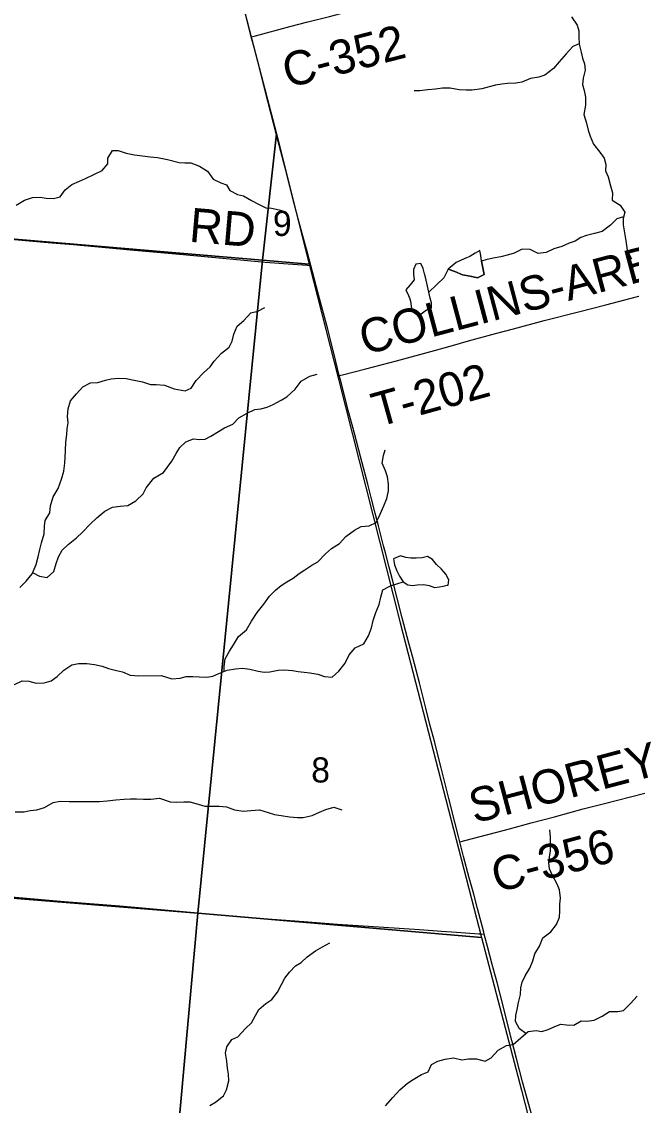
# Model space of a CAD drawing. Extents: x 1410790 to 1770854, y 566777 to 831614.
# Drawn here: x 1651933 to 1657289, y 712791 to 722318 of the extents above; entities that cross this region are included whole.
import ezdxf

# ---------------------------------------------------------------- set-up
doc = ezdxf.new("R2010")
doc.units = 0
for name, color, linetype in [('GM_X_County_Road', 7, 'Continuous'), ('GM_X_County_Road_Text', 7, 'Continuous'), ('GM_X_Minor_Lake', 7, 'Continuous'), ('GM_X_Minor_River', 7, 'Continuous'), ('GM_X_Section', 7, 'Continuous'), ('GM_X_Section_Text', 7, 'Continuous'), ('GM_X_State_Route', 7, 'Continuous'), ('GM_X_Township_Road', 7, 'Continuous'), ('GM_X_Township_Road_Text', 7, 'Continuous')]:
    doc.layers.add(name, color=color, linetype=linetype)

msp = doc.modelspace()

# ---------------------------------------------------------------- linework, layer by layer
at = {"layer": 'GM_X_County_Road'}
for points in [[(1653950.5, 722184.5), (1653987.9, 722194.6), (1654288.7, 722275.3), (1654447.2, 722316.7), (1654637.3, 722364.6), (1654779.9, 722400.7), (1654985.9, 722455), (1655223.1, 722519.2), (1655365.4, 722556.3), (1655539.4, 722602.5), (1655808.8, 722673.8), (1655951.9, 722709.3), (1656269.2, 722786.6), (1656444.1, 722829.5), (1656651.3, 722878.1), (1656874, 722932.8), (1657080.9, 722982.2), (1657271.7, 723027.6), (1657429.5, 723068.9)], [(1651838, 720406.4), (1651999.9, 720391.2), (1652197.3, 720374.6), (1652389.6, 720358.7), (1652890.4, 720312.8), (1653288, 720276.7), (1653729.8, 720236.9), (1654073.1, 720205.3), (1654314.8, 720185), (1654441, 720176.4), (1654474.5, 720175.2)], [(1655782.5, 715107.8), (1655837.8, 715122.6), (1655948.8, 715152.3), (1656107.2, 715193.5), (1656218, 715222.9), (1656407.9, 715273.4), (1656613.9, 715328), (1656867.1, 715396.8), (1657041.6, 715442.3), (1657406.4, 715536.2)], [(1651441.2, 714658.9), (1652306.7, 714584.3), (1652796.8, 714543.6), (1653416.9, 714487.9), (1653743.4, 714459.9), (1654053.8, 714435), (1654412.9, 714406.3), (1654707.1, 714384.8), (1655115.8, 714356.6), (1655426.7, 714336.5), (1655622.7, 714321.1), (1655753.4, 714312.2), (1655949.4, 714300.3), (1655965.8, 714299.3), (1655997, 714297.2)]]:
    msp.add_lwpolyline(points, dxfattribs=at)
at = {"layer": 'GM_X_Minor_Lake'}
for points in [[(1655973.9, 720213.5), (1655968.3, 720263.7), (1655958.6, 720305.8), (1655916.3, 720282.1), (1655870.1, 720254.4), (1655839.9, 720242.6), (1655793.7, 720222.9), (1655751.5, 720201.1), (1655678.9, 720143.5)], [(1655509.1, 719940.4), (1655491.7, 720020.7), (1655480, 720070.8), (1655472.3, 720100.9), (1655460.6, 720149.1), (1655438.9, 720191.4), (1655396.8, 720185.7), (1655374.4, 720139.7), (1655376.1, 720097.7), (1655381.7, 720049.5), (1655345.3, 720003.7), (1655306.9, 719961.9), (1655332.6, 719909.6), (1655343.1, 719880.8)], [(1655678.9, 720143.5), (1655738.8, 720121.1), (1655806.7, 720092.5), (1655874.7, 720080), (1655936.7, 720065.5), (1655997, 720095.1), (1655973.9, 720213.5)], [(1655343.1, 719880.8), (1655350.2, 719861.3), (1655353.9, 719817.2), (1655361.6, 719777.1), (1655395.4, 719750.8), (1655441.5, 719748.4), (1655489.8, 719784.2), (1655534, 719801.9), (1655532.4, 719846), (1655522.7, 719888.2), (1655509.1, 719940.4)], [(1655672.5, 717363.8), (1655681.4, 717365.7), (1655685.8, 717411.8), (1655660.1, 717462.1), (1655620.4, 717504.4), (1655576.6, 717546.8), (1655542.9, 717591.2), (1655497.1, 717617.6), (1655452.9, 717605.9), (1655398.8, 717600.2), (1655352.7, 717602.6), (1655308.7, 717608.9), (1655260.8, 717623.3), (1655200.5, 717595.7)], [(1655200.5, 717595.7), (1655208.1, 717543.5), (1655227.7, 717491.3), (1655253.4, 717443), (1655285, 717394.7), (1655324.9, 717366.3), (1655366.9, 717362), (1655409, 717367.7), (1655465.1, 717371.3), (1655513.1, 717360.9), (1655559.1, 717344.5), (1655605.2, 717348.2), (1655635.3, 717356), (1655672.5, 717363.8)]]:
    msp.add_lwpolyline(points, dxfattribs=at)
at = {"layer": 'GM_X_Minor_River'}
for points in [[(1656763.7, 722362.2), (1656813.2, 722287.7), (1656828.8, 722237.5), (1656828.4, 722185.4), (1656831.9, 722121.2), (1656847.4, 722049), (1656861, 721998.8), (1656878.7, 721948.6), (1656882.3, 721892.4), (1656865.7, 721820.4), (1656861.2, 721766.3), (1656874.8, 721712.1), (1656886.4, 721653.9), (1656885.9, 721583.8), (1656873.2, 721501.7), (1656894.7, 721425.3), (1656910.2, 721363.1), (1656927.8, 721310.9), (1656957.3, 721240.5), (1657012.9, 721172), (1657050.5, 721119.6), (1657064.1, 721063.4), (1657061.7, 721007.3), (1657085.3, 720953), (1657104.7, 720874.7), (1657122.3, 720814.4), (1657119.8, 720748.3), (1657191.5, 720703.7), (1657233.1, 720643.3), (1657216.7, 720589.3)], [(1656831.8, 722124.1), (1656775.7, 722099.6), (1656717.1, 722035.9), (1656654.5, 721964.2), (1656605.9, 721906.4), (1656529.4, 721848.9), (1656477.2, 721831.2), (1656402.9, 721817.8), (1656328.6, 721786.2), (1656274.4, 721778.6), (1656202.3, 721775.1), (1656150.2, 721767.5), (1656096, 721759.8), (1656039.8, 721744.2), (1655975.6, 721726.7), (1655891.4, 721717.2), (1655839.3, 721715.6), (1655777.2, 721718.1), (1655697.2, 721732.7), (1655629.1, 721733.2), (1655568.9, 721723.6), (1655500.8, 721718.1), (1655430.6, 721710.6), (1655380.6, 721710.9)], [(1651884.5, 720706.5), (1651958.8, 720748), (1652028.9, 720773.5), (1652094.9, 720774.9), (1652148.8, 720766.5), (1652212.7, 720763.9), (1652270.8, 720777.5), (1652315.3, 720841.2), (1652373.6, 720886.8), (1652441.8, 720916.3), (1652494, 720939.9), (1652568.2, 720973.3), (1652640.4, 721008.8), (1652690.9, 721068.5), (1652691.3, 721118.5), (1652729.9, 721186.3), (1652781.8, 721185.9), (1652851.6, 721161.3), (1652925.4, 721146.7), (1652995.2, 721140.1), (1653063.1, 721131.5), (1653127, 721125), (1653215.4, 721107.1)], [(1653215.4, 721107.1), (1653316.5, 721080.6), (1653366.6, 721078.3), (1653420.7, 721077.9), (1653496.6, 721049.3), (1653566.3, 721002.7), (1653615.9, 720934.2), (1653681.7, 720901.6), (1653733.7, 720883.2), (1653763.3, 720832.9), (1653829.1, 720798.3), (1653881.1, 720787.9), (1653950.9, 720745.3), (1654014.8, 720714.8), (1654078.6, 720682.3), (1654128.7, 720677.9), (1654194.7, 720663.4), (1654254.6, 720646.9)], [(1657220.9, 720603.1), (1657162.6, 720585.7), (1657106.1, 720530), (1657033.5, 720472.4), (1656965.3, 720456.8), (1656895, 720439.3), (1656844.8, 720421.6), (1656794.5, 720389.9), (1656744.3, 720372.3), (1656677.9, 720340.7), (1656609.7, 720321.1), (1656541.3, 720289.6), (1656471.2, 720280.1), (1656399.3, 720314.7), (1656329.2, 720317.2), (1656260.9, 720283.6), (1656210.7, 720267.9), (1656142.4, 720250.4), (1656076.2, 720238.8), (1656012, 720223.3), (1655973.9, 720213.5), (1655997, 720095.1), (1655936.7, 720065.5), (1655874.7, 720080), (1655806.7, 720092.5), (1655738.8, 720121.1), (1655678.9, 720143.5), (1655642.3, 720067.7), (1655577.7, 720006), (1655509.1, 719940.4)], [(1657216.7, 720589.3), (1657216.3, 720533.2), (1657229.7, 720460.9), (1657241.2, 720390.7), (1657252.6, 720310.4), (1657290.1, 720234)], [(1653188.7, 719123.2), (1653273.2, 719091.8), (1653369.1, 719074.1), (1653421.4, 719095.8), (1653466, 719163.6), (1653530.6, 719231.3), (1653589.1, 719282.9), (1653625.5, 719334.8), (1653690.1, 719402.5), (1653754.7, 719458.1), (1653781.1, 719510), (1653797.6, 719572), (1653826.2, 719640), (1653884.7, 719691.6), (1653945.3, 719757.3), (1654007.5, 719772.9), (1654069.8, 719806.5)], [(1653180.6, 718356), (1653252.1, 718455.7), (1653290.7, 718521.5), (1653323.2, 718575.4), (1653375.6, 718625.1), (1653441.9, 718650.7), (1653496, 718644.3), (1653546.1, 718647.9), (1653596.4, 718673.6), (1653662.8, 718715.2), (1653715.1, 718746.9), (1653787.5, 718778.4), (1653842, 718836.2), (1653914.4, 718875.7), (1653982.8, 718907.3), (1654032.9, 718914.9), (1654089.1, 718930.6), (1654141.3, 718952.2), (1654213.7, 718989.8), (1654264, 719019.5), (1654334.7, 719087.1), (1654389.3, 719156.9), (1654463.8, 719200.4), (1654530, 719218)], [(1651917.4, 717343.8), (1651971.9, 717399.4), (1652024.4, 717465.1), (1652061, 717544.9), (1652077.6, 717612.9), (1652092.2, 717676.8), (1652106.7, 717736.8), (1652131.3, 717814.7), (1652133.9, 717882.8), (1652138.3, 717932.8), (1652180.9, 718000.5), (1652185.4, 718060.6), (1652210.1, 718140.5), (1652252.7, 718214.2), (1652283.3, 718296.1), (1652303.9, 718366), (1652312.5, 718436.1), (1652315, 718488.1), (1652317.5, 718548.2), (1652320.1, 718620.2), (1652328.7, 718688.3), (1652333.1, 718738.3), (1652341.6, 718792.3), (1652336.1, 718848.4), (1652340.6, 718914.5), (1652361.2, 718984.4), (1652413.7, 719046), (1652470.2, 719107.7), (1652538.4, 719143.2), (1652602.4, 719146.6), (1652670.5, 719166.1), (1652720.6, 719179.7), (1652784.6, 719183.2), (1652852.5, 719180.7), (1652920.3, 719166.1), (1652996.1, 719151.4), (1653063.8, 719128.9), (1653115.8, 719128.4), (1653188.7, 719123.2)], [(1653712.1, 716605.7), (1653712.9, 716650.5), (1653721.4, 716716.6), (1653760, 716784.4), (1653794.4, 716838.3), (1653839.1, 716914.1), (1653907.6, 716971.8), (1653952.3, 717047.6), (1654003, 717123.4), (1654059.6, 717197.1), (1654110.2, 717266.9), (1654162.7, 717320.7), (1654213.1, 717362.4), (1654263.4, 717392.1), (1654317.8, 717425.8), (1654370.2, 717465.4), (1654420.5, 717499.2), (1654482.9, 717538.8), (1654535.3, 717570.5), (1654601.9, 717640.1), (1654656.3, 717685.8), (1654724.8, 717731.4), (1654781.3, 717793.2), (1654855.9, 717848.7), (1654916.2, 717880.4), (1654986.4, 717885.9), (1655046.7, 717915.5), (1655083.3, 717987.4), (1655113.9, 718061.3), (1655142.5, 718127.2), (1655155, 718193.3), (1655155.5, 718251.4), (1655146, 718317.6), (1655128.3, 718369.8), (1655098.8, 718436.2), (1655111.4, 718504.2), (1655125.8, 718554.2)], [(1652028.6, 717474.4), (1652090.2, 717444.5), (1652158, 717432), (1652214.4, 717485.6), (1652235, 717553.5), (1652257.5, 717613.4), (1652290, 717673.2), (1652340.3, 717720.9), (1652414.8, 717780.3), (1652467.1, 717830), (1652533.7, 717901.5), (1652592.1, 717955.1), (1652664.6, 718014.6), (1652730.8, 718050.1), (1652798.8, 718059.6), (1652866.8, 718065), (1652937.1, 718104.5), (1652999.6, 718168.1), (1653026, 718219.9), (1653093.2, 718305.8), (1653180.6, 718356)], [(1653159.2, 716570.5), (1653251.3, 716541.6), (1653325.5, 716547.1), (1653379.7, 716562.7), (1653437.8, 716562.3), (1653491.8, 716557.9), (1653559.9, 716555.4), (1653612, 716565), (1653664.3, 716586.7), (1653738.6, 716616.2), (1653810.8, 716629.7), (1653873, 716635.3), (1653939, 716626.8), (1654011, 716608.2), (1654063, 716599.8), (1654113.1, 716603.5), (1654187.3, 716617), (1654243.4, 716618.6), (1654311.5, 716614.1), (1654363.5, 716605.7), (1654413.5, 716599.3), (1654465.6, 716592.9), (1654533.6, 716582.4), (1654593.5, 716561.9), (1654659.6, 716555.4), (1654720.1, 716607.1), (1654774.7, 716678.8), (1654809.3, 716752.7), (1654861.9, 716814.5), (1654938.3, 716848), (1654980.9, 716917.8), (1655005.4, 716987.8), (1655020, 717053.8), (1655044.6, 717123.8), (1655075.1, 717193.8), (1655087.7, 717257.8), (1655106.2, 717321.8), (1655172.6, 717357.4), (1655285, 717394.7)], [(1651697.8, 716567.4), (1651732.5, 716528.2), (1651796.2, 716493.6), (1651870.1, 716491), (1651938.3, 716522.5), (1651996.2, 716520), (1652060, 716501.5), (1652130, 716504.9), (1652192.1, 716522.4), (1652246.4, 716560), (1652304.8, 716617.6), (1652373.1, 716663.1), (1652433.2, 716674.7), (1652507.1, 716674.1), (1652573, 716667.5), (1652640.8, 716652.9), (1652696.6, 716632.5), (1652766.4, 716613.9), (1652820.2, 716601.4), (1652885.9, 716572.8), (1652961.8, 716568.2), (1653159.2, 716570.5)], [(1651876.4, 715371.3), (1651956.3, 715372.7), (1652008.4, 715384.3), (1652066.4, 715389.8), (1652134.5, 715409.3), (1652210.8, 715454.8), (1652272.8, 715466.2), (1652350.7, 715463.6), (1652432.7, 715460.9), (1652486.6, 715462.5), (1652544.6, 715462), (1652616.5, 715463.4), (1652684.5, 715466.9), (1652760.5, 715476.3), (1652832.5, 715481.7), (1652890.5, 715487.2), (1652942.4, 715484.8), (1653004.3, 715482.3), (1653068.3, 715483.8), (1653143.2, 715491.3)], [(1653143.2, 715491.3), (1653238.9, 715459.3), (1653290.9, 715457), (1653357.1, 715460.5), (1653411.1, 715460.1), (1653485.1, 715437.5), (1653543, 715421), (1653599.1, 715422.6), (1653667.2, 715420.1), (1653733.3, 715415.7), (1653803.2, 715389.1), (1653881.2, 715378.5), (1653945.3, 715382), (1654021.5, 715389.5), (1654097.5, 715366.9), (1654153.4, 715348.4), (1654213.4, 715338), (1654285.4, 715327.4), (1654355.5, 715320.9), (1654405.6, 715320.5), (1654483.8, 715338), (1654550.2, 715369.6), (1654604.4, 715391.3), (1654674.7, 715412.8), (1654744.6, 715390.2)], [(1656362.3, 713421.7), (1656307.9, 713462.4), (1656272.4, 713528.8), (1656274.8, 713580.9), (1656287.2, 713632.9), (1656297.7, 713695), (1656314.3, 713765), (1656318.8, 713823.1), (1656329.2, 713875.2), (1656355.7, 713929.1), (1656398.2, 713997), (1656424.8, 714062.9), (1656441.3, 714122.9), (1656481.9, 714190.8), (1656510.5, 714262.8), (1656581, 714316.4), (1656631.6, 714382.2), (1656658.2, 714446.1), (1656660.6, 714498.2), (1656661.1, 714560.4), (1656665.5, 714612.4), (1656658, 714684.7), (1656636.4, 714736.9), (1656593, 714817.4), (1656569.3, 714869.7), (1656563.8, 714923.9), (1656570.2, 714974), (1656578.6, 715028), (1656579.5, 715148.3), (1656574, 715212.5)], [(1653586.5, 712790.6), (1653636.8, 712818.3), (1653707.3, 712873.9), (1653733.8, 712927.9), (1653752.4, 713005.9), (1653748.9, 713064.1), (1653741.3, 713118.3), (1653735.8, 713178.5), (1653724.3, 713250.7), (1653734.8, 713304.8), (1653779.3, 713370.6), (1653833.6, 713392.3), (1653898.3, 713466), (1653952.8, 713517.7), (1653987.3, 713581.6), (1654017.8, 713633.5), (1654078.3, 713685.2), (1654130.6, 713720.9), (1654181.2, 713786.7), (1654215.8, 713854.6), (1654244.3, 713908.5), (1654286.8, 713962.3), (1654339.3, 714016.1), (1654389.6, 714047.8), (1654440, 714095.5), (1654514.6, 714149.1), (1654575, 714184.7), (1654641.3, 714218.3)], [(1655130.8, 712787.3), (1655193.5, 712861), (1655254.1, 712926.8), (1655322.7, 712986.4), (1655373, 713018.1), (1655445.4, 713061.7), (1655505.7, 713085.3), (1655532.3, 713151.3), (1655588.6, 713178.9), (1655654.8, 713196.5), (1655727, 713210), (1655801, 713191.4), (1655857.2, 713201), (1655929.3, 713198.5), (1656005.2, 713177.9), (1656057.5, 713207.6), (1656120.2, 713275.3), (1656192.6, 713316.9), (1656250.8, 713326.4), (1656317.3, 713384.1), (1656383.8, 713439.8), (1656452, 713449.3), (1656504, 713440.9), (1656558.2, 713456.5), (1656618.5, 713484.1), (1656668.8, 713505.8), (1656718.8, 713499.4), (1656784.9, 713496.9), (1656847.3, 713534.6), (1656899.4, 713532.2), (1656963.5, 713539.8), (1657031.9, 713575.3), (1657096.3, 713614.9), (1657170.4, 713616.4), (1657220.6, 713626.1), (1657283.2, 713687.8), (1657341.7, 713751.5)]]:
    msp.add_lwpolyline(points, dxfattribs=at)
at = {"layer": 'GM_X_Section'}
for points in [[(1649488.2, 725896.1), (1653057.3, 725631.9), (1653953, 722172.6), (1654170.6, 721331.8), (1654048.5, 720220.9), (1649035.6, 720646.7)], [(1654170.6, 721331.8), (1654460, 720186.1), (1654048.5, 720220.9)], [(1649035.6, 720646.7), (1654048.5, 720220.9), (1653481.4, 714480.4), (1648562.1, 714877.7)], [(1654048.5, 720220.9), (1654460, 720186.1), (1654715.9, 719176.1), (1655257.8, 717034.1), (1655972.5, 714265.2), (1653481.4, 714480.4)], [(1648562.1, 714877.7), (1653481.4, 714480.4), (1653004.7, 709180.2), (1648027.7, 709651.4)], [(1653481.4, 714480.4), (1655972.5, 714265.2), (1656323.9, 712923.8), (1657405.1, 708703.2), (1653004.7, 709180.2)]]:
    msp.add_lwpolyline(points, close=True, dxfattribs=at)
at = {"layer": 'GM_X_State_Route'}
msp.add_lwpolyline([(1656412.1, 712712.4), (1656387.2, 712798.6), (1656332.6, 712997.2), (1656279.4, 713203.5), (1656239, 713362.4), (1656198.5, 713521.3), (1656162.8, 713664.5), (1656109.6, 713870.8), (1656067, 714029.1), (1656026.7, 714188), (1655997, 714297.2), (1655992.2, 714314.6), (1655937.8, 714520.6), (1655904.8, 714647.6), (1655865.5, 714789.9), (1655815.9, 714980.2), (1655782.5, 715107.8), (1655770.3, 715154.8), (1655737.1, 715281.7), (1655684.6, 715488.3), (1655618.2, 715759), (1655578.8, 715918.2), (1655562.3, 715981.7), (1655520.2, 716140.1), (1655484.5, 716283.2), (1655428, 716505.8), (1655369.2, 716727.6), (1655335.8, 716854.5), (1655277.1, 717076.5), (1655231, 717250.9), (1655190.4, 717409.7), (1655162.8, 717521.1), (1655129.7, 717648.1), (1655112, 717711.3), (1655066.8, 717885.7), (1655038, 717996.8), (1655005.4, 718123.9), (1654973.1, 718250.9), (1654924, 718441.1), (1654895.4, 718552.1), (1654854, 718710.7), (1654837.1, 718774.1), (1654802.9, 718900.5), (1654778.1, 718995.6), (1654732.9, 719170.3), (1654723.6, 719207.6), (1654693.1, 719329.4), (1654645.8, 719520.4), (1654621.9, 719615.9), (1654593.7, 719722.8), (1654550.7, 719885.4), (1654474.5, 720175.2), (1654442.3, 720297.9), (1654398.8, 720457.1), (1654363.4, 720584.8), (1654329.8, 720708.9), (1654290.3, 720868), (1654261.4, 720979.1), (1654196.6, 721233.4), (1654073.2, 721709.7), (1654024.2, 721900.3), (1653974.5, 722090.8), (1653950.5, 722184.5), (1653917.5, 722313.1), (1653866.1, 722519.7)], dxfattribs=at)
at = {"layer": 'GM_X_Township_Road'}
msp.add_lwpolyline([(1654723.6, 719207.6), (1654750.5, 719214.2), (1654957.8, 719265.3), (1655227.4, 719336.3), (1655559.9, 719427), (1655717.8, 719471.4), (1655859.6, 719512.1), (1656095.7, 719576.3), (1656254.7, 719618.7), (1656524.2, 719690.2), (1656825.9, 719768.8), (1657064.1, 719829.8), (1657286.4, 719888.5), (1657556.8, 719957.7)], dxfattribs=at)

# ---------------------------------------------------------------- texts
at = {"layer": 'GM_X_County_Road_Text'}
for s, rotation, p in [('C-352', 14.56299, (1654270.2, 721733.1)), ('RD', 355.0736, (1653398.2, 720384.3)), ('SHOREY', 14.82115, (1655909.9, 715268.1)), ('C-356', 14.96935, (1656107.7, 714658.6))]:
    msp.add_text(s, height=300, rotation=rotation, dxfattribs=at).set_placement(p)
at = {"layer": 'GM_X_Section_Text'}
for s, p in [('9', (1654140.4, 720434.2)), ('8', (1654477, 715629.4))]:
    msp.add_text(s, height=221, rotation=0.00001, dxfattribs=at).set_placement(p)
at = {"layer": 'GM_X_Township_Road_Text'}
for s, rotation, p in [('COLLINS-ARBOGAST', 14.86936, (1654946.6, 719386.5)), ('T-202', 15.5295, (1655059.5, 718752.1))]:
    msp.add_text(s, height=300, rotation=rotation, dxfattribs=at).set_placement(p)

doc.saveas('drawing.dxf')
